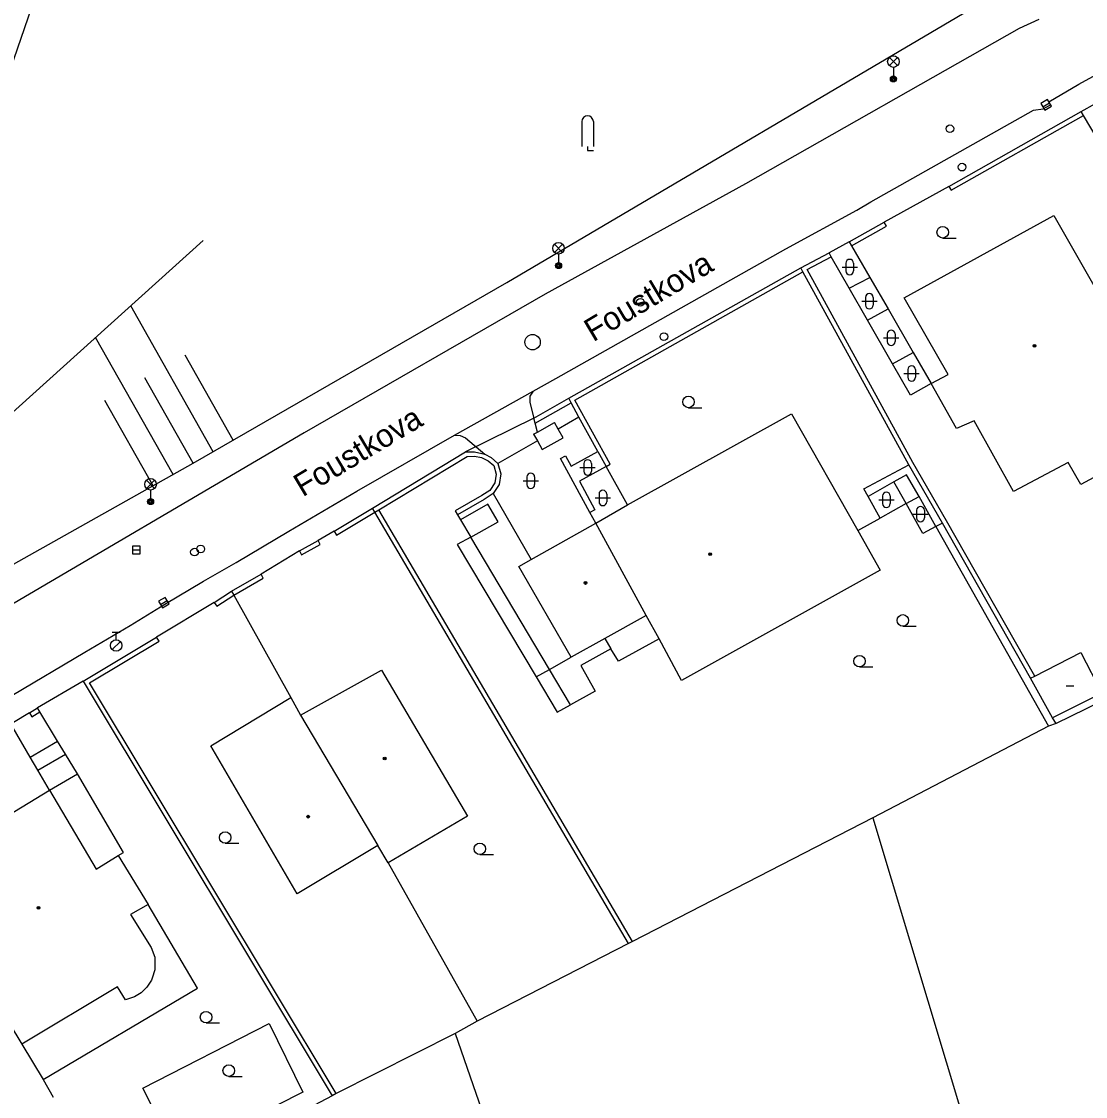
# Model space of a CAD drawing. Extents: x -600391 to -599491, y -1160176 to -1159402.
# Drawn here: x -600219.8 to -600150.5, y -1159596.6 to -1159526.6 of the extents above; entities that cross this region are included whole.
import ezdxf

# ---------------------------------------------------------------- set-up
doc = ezdxf.new("R2010")
doc.units = 0
for name, color, linetype in [('Level 1', 7, 'Continuous'), ('Level 10', 7, 'Continuous'), ('Level 11', 7, 'Continuous'), ('Level 14', 7, 'Continuous'), ('Level 15', 7, 'Continuous'), ('Level 27', 7, 'Continuous'), ('Level 28', 7, 'Continuous'), ('Level 33', 7, 'Continuous'), ('Level 36', 7, 'Continuous'), ('Level 39', 7, 'Continuous'), ('Level 49', 7, 'Continuous'), ('Level 5', 7, 'Continuous'), ('Level 50', 7, 'Continuous'), ('Level 51', 7, 'Continuous'), ('Level 52', 7, 'Continuous'), ('Level 7', 7, 'Continuous'), ('Level 8', 7, 'Continuous')]:
    doc.layers.add(name, color=color, linetype=linetype)

msp = doc.modelspace()

# ---------------------------------------------------------------- linework, layer by layer
at = {"layer": 'Level 1'}
msp.add_lwpolyline([(-600186.42, -1159552.39), (-600190.86, -1159554.59)], dxfattribs=at)
at = {"layer": 'Level 10'}
for points in [[(-600150.94, -1159530.64), (-600147, -1159528.49), (-600141.39, -1159525.33)], [(-600153.54, -1159526.42), (-600154.83, -1159527.02), (-600172.64, -1159537.12), (-600185.69, -1159544.32), (-600201.38, -1159553.34), (-600222.37, -1159565.68), (-600245.39, -1159579.49), (-600266.13, -1159591.81)], [(-600153.89, -1159532.33), (-600153.25, -1159532.24), (-600152.79, -1159531.98), (-600152.9, -1159531.78), (-600150.94, -1159530.64)], [(-600170.01, -1159541.37), (-600165.4, -1159538.84), (-600164.49, -1159538.29), (-600153.89, -1159532.33)], [(-600186.46, -1159550.62), (-600184.98, -1159549.81), (-600170.01, -1159541.37)], [(-600191.58, -1159553.5), (-600186.46, -1159550.62)], [(-600205.79, -1159561.78), (-600202.37, -1159559.75), (-600197.94, -1159557.14), (-600191.58, -1159553.5)], [(-600210.45, -1159564.51), (-600207.93, -1159563), (-600205.79, -1159561.78)], [(-600229.71, -1159575.97), (-600225.83, -1159573.65), (-600220.41, -1159570.44), (-600215.65, -1159567.63), (-600212.69, -1159565.88), (-600210.45, -1159564.51)]]:
    msp.add_lwpolyline(points, dxfattribs=at)
at = {"layer": 'Level 11'}
for points in [[(-600224.72, -1159542.41), (-600221.94, -1159533.82), (-600217.67, -1159521.43), (-600212.17, -1159512.3), (-600206.29, -1159505.06), (-600195.16, -1159493.79), (-600180.89, -1159480.5), (-600154.3, -1159461.38)], [(-600165.74, -1159541.16), (-600164.55, -1159543.22)], [(-600165.89, -1159543.93), (-600167.06, -1159541.88)], [(-600165.89, -1159543.93), (-600164.55, -1159543.22)], [(-600164.55, -1159543.22), (-600163.36, -1159545.27)], [(-600164.7, -1159546), (-600165.89, -1159543.93)], [(-600164.7, -1159546), (-600163.36, -1159545.27)], [(-600163.36, -1159545.27), (-600161.72, -1159548.12)], [(-600163.06, -1159548.86), (-600164.7, -1159546)], [(-600163.06, -1159548.86), (-600161.72, -1159548.12)], [(-600161.72, -1159548.12), (-600160.55, -1159550.14)], [(-600160.55, -1159550.14), (-600161.9, -1159550.88), (-600163.06, -1159548.86)], [(-600186.46, -1159550.62), (-600186.68, -1159550.96), (-600186.69, -1159551.37), (-600186.42, -1159552.39)], [(-600186.46, -1159550.62), (-600186.68, -1159550.96), (-600186.69, -1159551.37), (-600186.42, -1159552.39)], [(-600186.42, -1159552.39), (-600184.15, -1159551.09)], [(-600186.42, -1159552.39), (-600184.15, -1159551.09)], [(-600186.33, -1159552.72), (-600183.99, -1159551.39)], [(-600186.33, -1159552.72), (-600186.42, -1159552.39)], [(-600186.18, -1159553.29), (-600186.33, -1159552.72)], [(-600191.58, -1159553.5), (-600191.21, -1159553.51), (-600190.87, -1159553.67), (-600189.61, -1159554.73)], [(-600191.58, -1159553.5), (-600191.21, -1159553.51), (-600190.87, -1159553.67), (-600189.61, -1159554.73)], [(-600183.98, -1159555.52), (-600182.26, -1159554.56)], [(-600182.77, -1159558.53), (-600184.68, -1159555.02), (-600184.35, -1159554.84), (-600183.98, -1159555.52)], [(-600181.71, -1159555.54), (-600183.45, -1159556.5)], [(-600180.32, -1159558.04), (-600181.71, -1159555.54)], [(-600164.66, -1159557.48), (-600164.94, -1159557), (-600162.01, -1159555.43)], [(-600183.45, -1159556.5), (-600182.44, -1159558.35), (-600182.77, -1159558.53)], [(-600162.98, -1159556.53), (-600164.66, -1159557.48)], [(-600161.34, -1159557.5), (-600162.15, -1159556.07), (-600162.98, -1159556.53)], [(-600162.19, -1159557.95), (-600162.98, -1159556.53)], [(-600189.06, -1159557.3), (-600186.59, -1159561.59)], [(-600189.42, -1159557.98), (-600191.2, -1159559)], [(-600190.53, -1159560.13), (-600188.74, -1159559.13), (-600189.42, -1159557.98)], [(-600163.88, -1159558.9), (-600164.66, -1159557.48)], [(-600162.19, -1159557.95), (-600163.88, -1159558.9)], [(-600162.19, -1159557.95), (-600161.34, -1159557.5)], [(-600160.24, -1159559.45), (-600161.1, -1159559.91), (-600162.19, -1159557.95)], [(-600160.24, -1159559.45), (-600161.34, -1159557.5)], [(-600191.39, -1159558.68), (-600191.2, -1159559)], [(-600182.39, -1159559.23), (-600182.77, -1159558.53)], [(-600191.2, -1159559), (-600190.53, -1159560.13)], [(-600165.33, -1159559.71), (-600163.88, -1159558.9)], [(-600159.82, -1159559.22), (-600160.24, -1159559.45)], [(-600190.53, -1159560.13), (-600191.4, -1159560.62), (-600186.27, -1159569.24)], [(-600185.4, -1159568.75), (-600190.53, -1159560.13)], [(-600181.8, -1159566.73), (-600181.4, -1159567.4)], [(-600178.27, -1159566.77), (-600180.91, -1159568.21), (-600181.4, -1159567.4)], [(-600181.4, -1159567.4), (-600183.36, -1159568.5), (-600182.43, -1159570.16), (-600184.03, -1159571.05)], [(-600185.4, -1159568.75), (-600183.98, -1159567.96)], [(-600186.27, -1159569.24), (-600185.4, -1159568.75)], [(-600186.27, -1159569.24), (-600184.9, -1159571.54), (-600184.03, -1159571.05)], [(-600184.03, -1159571.05), (-600185.4, -1159568.75)], [(-600217.42, -1159573.42), (-600218.57, -1159571.52)], [(-600219.2, -1159574.46), (-600220.31, -1159572.56)], [(-600219.2, -1159574.46), (-600217.42, -1159573.42)], [(-600216.91, -1159574.27), (-600217.42, -1159573.42)], [(-600218.7, -1159575.32), (-600219.2, -1159574.46)], [(-600218.7, -1159575.32), (-600216.91, -1159574.27)], [(-600216.13, -1159575.56), (-600216.91, -1159574.27)], [(-600217.94, -1159576.62), (-600218.7, -1159575.32)], [(-600217.94, -1159576.62), (-600216.13, -1159575.56)], [(-600213.47, -1159580.87), (-600213.14, -1159580.67), (-600216.13, -1159575.56)], [(-600218.37, -1159595.46), (-600208.32, -1159589.52), (-600211.53, -1159584.06)]]:
    msp.add_lwpolyline(points, dxfattribs=at)
at = {"layer": 'Level 14'}
for points in [[(-600266.97, -1159590.29), (-600266.07, -1159589.95), (-600259.87, -1159586.44), (-600246.15, -1159578.35), (-600233.21, -1159570.29), (-600220.3, -1159561.9), (-600208.59, -1159555.32), (-600188.18, -1159543.56), (-600155.12, -1159524.03)], [(-600224.16, -1159555.42), (-600207.94, -1159540.82)]]:
    msp.add_lwpolyline(points, dxfattribs=at)
at = {"layer": 'Level 15'}
for points in [[(-600207.29, -1159554.57), (-600212.66, -1159545.07)], [(-600209.9, -1159556.05), (-600214.95, -1159547.13)], [(-600205.99, -1159553.82), (-600209.12, -1159548.29)], [(-600208.59, -1159555.32), (-600211.74, -1159549.76)], [(-600211.2, -1159556.79), (-600214.35, -1159551.23)]]:
    msp.add_lwpolyline(points, dxfattribs=at)
at = {"layer": 'Level 27'}
for p, q in [((-600153.287, -1159532.105), (-600152.853, -1159531.855)), ((-600212.54, -1159560.97), (-600212.04, -1159560.97)), ((-600210.725, -1159564.527), (-600210.295, -1159564.273))]:
    msp.add_line(p, q, dxfattribs=at)
for points in [[(-600153.162, -1159532.322), (-600152.728, -1159532.072), (-600152.978, -1159531.638), (-600153.412, -1159531.888)], [(-600212.54, -1159561.22), (-600212.04, -1159561.22), (-600212.04, -1159560.72), (-600212.54, -1159560.72)], [(-600210.598, -1159564.743), (-600210.167, -1159564.488), (-600210.422, -1159564.057), (-600210.853, -1159564.312)]]:
    msp.add_lwpolyline(points, close=True, dxfattribs=at)
msp.add_circle((-600186.5, -1159547.44), 0.5, dxfattribs=at)
at = {"layer": 'Level 28'}
for p, q in [((-600213.86, -1159566.315), (-600213.36, -1159566.315)), ((-600213.61, -1159566.815), (-600213.61, -1159566.315)), ((-600213.868, -1159567.462), (-600213.338, -1159566.932))]:
    msp.add_line(p, q, dxfattribs=at)
for centre, radius in [((-600159.33, -1159533.54), 0.25), ((-600158.54, -1159536.04), 0.25), ((-600179.48, -1159544.84), 0.25), ((-600177.95, -1159547.08), 0.25), ((-600208.51, -1159561.11), 0.25), ((-600208.11, -1159560.91), 0.25), ((-600213.61, -1159567.19), 0.375)]:
    msp.add_circle(centre, radius, dxfattribs=at)
at = {"layer": 'Level 33'}
for p, q in [((-600163.275, -1159529.43), (-600162.745, -1159528.9)), ((-600163.275, -1159528.9), (-600162.745, -1159529.43)), ((-600163.01, -1159529.54), (-600163.01, -1159530.29)), ((-600185.075, -1159541.59), (-600184.545, -1159541.06)), ((-600185.075, -1159541.06), (-600184.545, -1159541.59)), ((-600184.81, -1159541.7), (-600184.81, -1159542.45)), ((-600211.635, -1159556.96), (-600211.105, -1159556.43)), ((-600211.635, -1159556.43), (-600211.105, -1159556.96)), ((-600211.37, -1159557.07), (-600211.37, -1159557.82))]:
    msp.add_line(p, q, dxfattribs=at)
for centre, radius in [((-600163.01, -1159529.165), 0.375), ((-600163.01, -1159530.29), 0.2), ((-600163.01, -1159530.29), 0.145), ((-600163.01, -1159530.29), 0.0876), ((-600184.81, -1159541.325), 0.375), ((-600184.81, -1159542.45), 0.2), ((-600184.81, -1159542.45), 0.145), ((-600184.81, -1159542.45), 0.0876), ((-600211.37, -1159556.695), 0.375), ((-600211.37, -1159557.82), 0.2), ((-600211.37, -1159557.82), 0.145), ((-600211.37, -1159557.82), 0.0876)]:
    msp.add_circle(centre, radius, dxfattribs=at)
at = {"layer": 'Level 36'}
for p, q in [((-600183.295, -1159533.075), (-600183.295, -1159534.7)), ((-600182.545, -1159533.075), (-600182.545, -1159534.7)), ((-600159.8, -1159540.655), (-600158.925, -1159540.655)), ((-600166.356, -1159542.546), (-600165.356, -1159542.546)), ((-600166.106, -1159542.296), (-600166.106, -1159542.796)), ((-600165.606, -1159542.296), (-600165.606, -1159542.796)), ((-600165.076, -1159544.776), (-600164.076, -1159544.776)), ((-600164.826, -1159544.526), (-600164.826, -1159545.026)), ((-600164.326, -1159544.526), (-600164.326, -1159545.026)), ((-600163.406, -1159546.906), (-600163.406, -1159547.406)), ((-600162.906, -1159546.906), (-600162.906, -1159547.406)), ((-600163.656, -1159547.156), (-600162.656, -1159547.156)), ((-600162.326, -1159549.476), (-600161.326, -1159549.476)), ((-600162.076, -1159549.226), (-600162.076, -1159549.726)), ((-600161.576, -1159549.226), (-600161.576, -1159549.726)), ((-600176.35, -1159551.705), (-600175.475, -1159551.705)), ((-600183.416, -1159555.596), (-600182.416, -1159555.596)), ((-600183.166, -1159555.346), (-600183.166, -1159555.846)), ((-600182.666, -1159555.346), (-600182.666, -1159555.846)), ((-600187.116, -1159556.466), (-600186.116, -1159556.466)), ((-600186.866, -1159556.216), (-600186.866, -1159556.716)), ((-600186.366, -1159556.216), (-600186.366, -1159556.716)), ((-600182.176, -1159557.336), (-600182.176, -1159557.836)), ((-600181.676, -1159557.336), (-600181.676, -1159557.836)), ((-600182.426, -1159557.586), (-600181.426, -1159557.586)), ((-600163.966, -1159557.706), (-600162.966, -1159557.706)), ((-600163.716, -1159557.456), (-600163.716, -1159557.956)), ((-600163.216, -1159557.456), (-600163.216, -1159557.956)), ((-600161.746, -1159558.636), (-600160.746, -1159558.636)), ((-600161.496, -1159558.386), (-600161.496, -1159558.886)), ((-600160.996, -1159558.386), (-600160.996, -1159558.886)), ((-600162.4, -1159565.935), (-600161.525, -1159565.935)), ((-600165.22, -1159568.585), (-600164.345, -1159568.585)), ((-600206.51, -1159580.075), (-600205.635, -1159580.075)), ((-600189.93, -1159580.815), (-600189.055, -1159580.815)), ((-600207.76, -1159591.775), (-600206.885, -1159591.775)), ((-600206.28, -1159595.255), (-600205.405, -1159595.255))]:
    msp.add_line(p, q, dxfattribs=at)
msp.add_lwpolyline([(-600182.92, -1159534.7), (-600182.92, -1159534.95), (-600182.545, -1159534.95)], dxfattribs=at)
for centre in [(-600159.8, -1159540.28), (-600176.35, -1159551.33), (-600162.4, -1159565.56), (-600165.22, -1159568.21), (-600206.51, -1159579.7), (-600189.93, -1159580.44), (-600207.76, -1159591.4), (-600206.28, -1159594.88)]:
    msp.add_circle(centre, 0.375, dxfattribs=at)
for centre, radius, start, end in [((-600182.92, -1159533.075), 0.375, 0, 180), ((-600165.856, -1159542.296), 0.25, 0, 180), ((-600165.856, -1159542.796), 0.25, 180, 0), ((-600164.576, -1159544.526), 0.25, 0, 180), ((-600164.576, -1159545.026), 0.25, 180, 0), ((-600163.156, -1159546.906), 0.25, 0, 180), ((-600163.156, -1159547.406), 0.25, 180, 0), ((-600161.826, -1159549.226), 0.25, 0, 180), ((-600161.826, -1159549.726), 0.25, 180, 0), ((-600182.916, -1159555.346), 0.25, 0, 180), ((-600186.616, -1159556.216), 0.25, 0, 180), ((-600182.916, -1159555.846), 0.25, 180, 0), ((-600186.616, -1159556.716), 0.25, 180, 0), ((-600181.926, -1159557.336), 0.25, 0, 180), ((-600163.466, -1159557.456), 0.25, 0, 180), ((-600181.926, -1159557.836), 0.25, 180, 0), ((-600163.466, -1159557.956), 0.25, 180, 0), ((-600161.246, -1159558.386), 0.25, 0, 180), ((-600161.246, -1159558.886), 0.25, 180, 0)]:
    msp.add_arc(centre, radius, start, end, dxfattribs=at)
at = {"layer": 'Level 39'}
msp.add_line((-600151.77, -1159569.81), (-600151.27, -1159569.81), dxfattribs=at)
for centre, radius in [((-600153.83, -1159547.67), 0.09), ((-600153.83, -1159547.67), 0.0398), ((-600174.94, -1159561.24), 0.09), ((-600174.94, -1159561.24), 0.0398), ((-600183.06, -1159563.12), 0.09), ((-600183.06, -1159563.12), 0.0398), ((-600196.13, -1159574.55), 0.09), ((-600196.13, -1159574.55), 0.0398), ((-600201.11, -1159578.34), 0.09), ((-600201.11, -1159578.34), 0.0398), ((-600218.66, -1159584.28), 0.09), ((-600218.66, -1159584.28), 0.0398)]:
    msp.add_circle(centre, radius, dxfattribs=at)
at = {"layer": 'Level 5'}
for points in [[(-600162.31, -1159544.55), (-600152.57, -1159539.2)], [(-600152.57, -1159539.2), (-600145.34, -1159551.85)], [(-600159.45, -1159549.54), (-600162.31, -1159544.55)], [(-600160.55, -1159550.14), (-600159.45, -1159549.54)], [(-600158.9, -1159553.07), (-600160.55, -1159550.14)], [(-600180.32, -1159558.04), (-600169.65, -1159552.1)], [(-600169.65, -1159552.1), (-600165.33, -1159559.71)], [(-600157.76, -1159552.56), (-600158.9, -1159553.07)], [(-600155.19, -1159557.17), (-600157.76, -1159552.56)], [(-600151.64, -1159555.28), (-600155.19, -1159557.17)], [(-600150.8, -1159556.7), (-600151.64, -1159555.28)], [(-600147.62, -1159555), (-600150.8, -1159556.7)], [(-600182.39, -1159559.23), (-600180.32, -1159558.04)], [(-600187.39, -1159562.04), (-600186.59, -1159561.59), (-600182.39, -1159559.23)], [(-600179.11, -1159565.23), (-600182.39, -1159559.23)], [(-600165.33, -1159559.71), (-600163.87, -1159562.29)], [(-600183.98, -1159567.96), (-600187.39, -1159562.04)], [(-600163.87, -1159562.29), (-600176.8, -1159569.47)], [(-600179.11, -1159565.23), (-600181.8, -1159566.73)], [(-600178.27, -1159566.77), (-600179.11, -1159565.23)], [(-600181.8, -1159566.73), (-600183.98, -1159567.96)], [(-600176.8, -1159569.47), (-600178.27, -1159566.77)], [(-600201.6, -1159571.73), (-600196.34, -1159568.79)], [(-600196.34, -1159568.79), (-600190.74, -1159578.3)], [(-600207.44, -1159573.72), (-600202.24, -1159570.59)], [(-600202.24, -1159570.59), (-600201.6, -1159571.73)], [(-600201.6, -1159571.73), (-600196.57, -1159580.22)], [(-600201.82, -1159583.37), (-600207.44, -1159573.72)], [(-600223.41, -1159579.93), (-600217.94, -1159576.62)], [(-600217.94, -1159576.62), (-600214.92, -1159581.75)], [(-600190.74, -1159578.3), (-600195.91, -1159581.35)], [(-600196.57, -1159580.22), (-600201.82, -1159583.37)], [(-600195.91, -1159581.35), (-600196.57, -1159580.22)], [(-600214.92, -1159581.75), (-600213.47, -1159580.87)], [(-600213.47, -1159580.87), (-600211.53, -1159584.06)], [(-600226.56, -1159581.89), (-600219.75, -1159593.15)], [(-600211.53, -1159584.06), (-600212.68, -1159584.71)], [(-600212.68, -1159584.71), (-600211.34, -1159586.87)], [(-600211.34, -1159586.87), (-600211.09, -1159587.49)], [(-600211.09, -1159587.49), (-600211.09, -1159588.31)], [(-600211.26, -1159588.86), (-600211.32, -1159588.99)], [(-600211.09, -1159588.31), (-600211.26, -1159588.86)], [(-600213.53, -1159589.42), (-600219.75, -1159593.15)], [(-600213, -1159590.28), (-600213.53, -1159589.42)], [(-600211.62, -1159589.45), (-600211.99, -1159589.82)], [(-600211.32, -1159588.99), (-600211.62, -1159589.45)], [(-600212.41, -1159590.07), (-600213, -1159590.28)], [(-600211.99, -1159589.82), (-600212.41, -1159590.07)], [(-600219.75, -1159593.15), (-600218.37, -1159595.46)], [(-600218.37, -1159595.46), (-600217.72, -1159596.61)]]:
    msp.add_lwpolyline(points, dxfattribs=at)
at = {"layer": 'Level 51'}
for points in [[(-600160.24, -1159559.45), (-600152.92, -1159572.45)], [(-600143.71, -1159568.02), (-600152.42, -1159572.28)], [(-600152.42, -1159572.28), (-600152.65, -1159571.9)], [(-600152.92, -1159572.45), (-600164.35, -1159578.41)], [(-600152.42, -1159572.28), (-600152.92, -1159572.45)], [(-600164.35, -1159578.41), (-600179.99, -1159586.46)], [(-600164.35, -1159578.41), (-600154.8, -1159610.19)], [(-600195.91, -1159581.35), (-600190.1, -1159591.66)], [(-600180.26, -1159586.6), (-600190.1, -1159591.66)], [(-600179.99, -1159586.46), (-600180.26, -1159586.6)], [(-600190.1, -1159591.66), (-600191.54, -1159592.46)], [(-600211.88, -1159596.03), (-600203.66, -1159591.81)], [(-600203.66, -1159591.81), (-600201.46, -1159596.29)], [(-600191.54, -1159592.46), (-600199.28, -1159596.38)], [(-600191.54, -1159592.46), (-600187.71, -1159603.56), (-600185.09, -1159611.18), (-600184.49, -1159612.91)], [(-600199.55, -1159596.52), (-600213.4, -1159603.83)], [(-600209.64, -1159600.42), (-600211.88, -1159596.03)], [(-600201.46, -1159596.29), (-600209.64, -1159600.42)], [(-600199.28, -1159596.38), (-600199.55, -1159596.52)]]:
    msp.add_lwpolyline(points, dxfattribs=at)
at = {"layer": 'Level 52'}
for points in [[(-600153.81, -1159569.19), (-600150.8, -1159567.66)], [(-600150.8, -1159567.66), (-600149.44, -1159570.3)], [(-600154.08, -1159569.33), (-600153.81, -1159569.19)], [(-600152.65, -1159571.9), (-600154.08, -1159569.33)], [(-600149.44, -1159570.3), (-600152.65, -1159571.9)]]:
    msp.add_lwpolyline(points, dxfattribs=at)
at = {"layer": 'Level 7'}
for points in [[(-600150.79, -1159532.42), (-600149.85, -1159531.9)], [(-600150.79, -1159532.42), (-600149.85, -1159531.9)], [(-600159.41, -1159537.29), (-600150.79, -1159532.42)], [(-600159.41, -1159537.29), (-600150.79, -1159532.42)], [(-600159.26, -1159537.55), (-600150.64, -1159532.68)], [(-600150.64, -1159532.68), (-600150.79, -1159532.42)], [(-600132.7, -1159562.82), (-600132.93, -1159562.44), (-600150.64, -1159532.68)], [(-600159.41, -1159537.29), (-600159.26, -1159537.55)], [(-600165.88, -1159540.9), (-600163.61, -1159539.62)], [(-600165.74, -1159541.16), (-600163.46, -1159539.88)], [(-600163.46, -1159539.88), (-600163.61, -1159539.62)], [(-600165.88, -1159540.9), (-600165.74, -1159541.16)], [(-600169.04, -1159542.59), (-600167.2, -1159541.62)], [(-600168.63, -1159542.71), (-600167.06, -1159541.88)], [(-600167.06, -1159541.88), (-600167.2, -1159541.62)], [(-600184.15, -1159551.09), (-600169.04, -1159542.59)], [(-600184.15, -1159551.09), (-600169.04, -1159542.59)], [(-600168.9, -1159542.85), (-600169.04, -1159542.59)], [(-600153.81, -1159569.19), (-600159.56, -1159559.07), (-600161.75, -1159555.28), (-600168.63, -1159542.71)], [(-600183.74, -1159551.21), (-600168.9, -1159542.85)], [(-600162.01, -1159555.43), (-600168.9, -1159542.85)], [(-600183.99, -1159551.39), (-600184.15, -1159551.09)], [(-600183.99, -1159551.39), (-600184.15, -1159551.09)], [(-600183.48, -1159552.32), (-600183.99, -1159551.39)], [(-600181.46, -1159555.39), (-600183.74, -1159551.21)], [(-600182.26, -1159554.56), (-600183.48, -1159552.32)], [(-600186.18, -1159553.29), (-600185.08, -1159552.67)], [(-600184.84, -1159553.1), (-600185.08, -1159552.67)], [(-600184.52, -1159553.67), (-600184.84, -1159553.1)], [(-600186.43, -1159553.43), (-600186.18, -1159553.29)], [(-600186.43, -1159553.43), (-600186.18, -1159553.87)], [(-600186.18, -1159553.87), (-600185.87, -1159554.43)], [(-600185.87, -1159554.43), (-600184.52, -1159553.67)], [(-600196.93, -1159558.25), (-600190.86, -1159554.59)], [(-600190.86, -1159554.59), (-600190.28, -1159554.57), (-600189.61, -1159554.73)], [(-600182.26, -1159554.56), (-600181.71, -1159555.54)], [(-600196.52, -1159558.36), (-600190.76, -1159554.88)], [(-600190.76, -1159554.88), (-600190.28, -1159554.86), (-600189.82, -1159554.96), (-600189.39, -1159555.17), (-600189.03, -1159555.48), (-600188.87, -1159556.03), (-600188.96, -1159556.61), (-600189.28, -1159557.09), (-600189.8, -1159557.42)], [(-600189.61, -1159554.73), (-600189.19, -1159554.96), (-600188.76, -1159555.34)], [(-600188.76, -1159555.34), (-600188.57, -1159556.02), (-600188.68, -1159556.71), (-600189.06, -1159557.3), (-600189.65, -1159557.68)], [(-600181.71, -1159555.54), (-600181.46, -1159555.39)], [(-600159.82, -1159559.22), (-600162.01, -1159555.43)], [(-600189.8, -1159557.42), (-600191.54, -1159558.42)], [(-600189.65, -1159557.68), (-600191.39, -1159558.68)], [(-600199.41, -1159559.75), (-600196.93, -1159558.25)], [(-600199.26, -1159560.01), (-600196.78, -1159558.51)], [(-600196.78, -1159558.51), (-600196.93, -1159558.25)], [(-600180.26, -1159586.6), (-600196.78, -1159558.51)], [(-600196.78, -1159558.51), (-600196.77, -1159558.51)], [(-600196.77, -1159558.51), (-600196.52, -1159558.36)], [(-600179.99, -1159586.46), (-600196.52, -1159558.36)], [(-600191.54, -1159558.42), (-600191.39, -1159558.68)], [(-600154.08, -1159569.33), (-600159.82, -1159559.22)], [(-600199.41, -1159559.75), (-600199.26, -1159560.01)], [(-600201.68, -1159561.02), (-600200.47, -1159560.36)], [(-600201.68, -1159561.02), (-600200.47, -1159560.36)], [(-600201.54, -1159561.28), (-600200.32, -1159560.62)], [(-600200.32, -1159560.62), (-600200.47, -1159560.36)], [(-600201.68, -1159561.02), (-600201.54, -1159561.28)], [(-600201.68, -1159561.02), (-600201.54, -1159561.28)], [(-600206.11, -1159563.65), (-600204.18, -1159562.55)], [(-600205.96, -1159563.91), (-600204.03, -1159562.81)], [(-600204.03, -1159562.81), (-600204.18, -1159562.55)], [(-600204.03, -1159562.81), (-600204.18, -1159562.55)], [(-600207.22, -1159564.39), (-600206.11, -1159563.65)], [(-600206.11, -1159563.65), (-600205.96, -1159563.91)], [(-600206.11, -1159563.65), (-600205.96, -1159563.91)], [(-600207.22, -1159564.39), (-600207.05, -1159564.64)], [(-600207.22, -1159564.39), (-600207.05, -1159564.64)], [(-600207.05, -1159564.64), (-600205.96, -1159563.91)], [(-600205.96, -1159563.91), (-600202.24, -1159570.59)], [(-600215.76, -1159569.52), (-600210.98, -1159566.65)], [(-600215.35, -1159569.62), (-600210.82, -1159566.91)], [(-600210.82, -1159566.91), (-600210.98, -1159566.65)], [(-600210.82, -1159566.91), (-600210.98, -1159566.65)], [(-600215.76, -1159569.52), (-600199.55, -1159596.52)], [(-600215.76, -1159569.52), (-600199.55, -1159596.52)], [(-600199.28, -1159596.38), (-600215.35, -1159569.62)], [(-600219.26, -1159571.58), (-600218.73, -1159571.26)], [(-600218.57, -1159571.52), (-600218.73, -1159571.26)], [(-600218.57, -1159571.52), (-600218.73, -1159571.26)], [(-600219.26, -1159571.58), (-600219.1, -1159571.84)], [(-600219.26, -1159571.58), (-600219.1, -1159571.84)], [(-600219.1, -1159571.84), (-600218.57, -1159571.52)]]:
    msp.add_lwpolyline(points, dxfattribs=at)
at = {"layer": 'Level 8'}
for points in [[(-600159.41, -1159537.29), (-600163.61, -1159539.62)], [(-600165.88, -1159540.9), (-600167.2, -1159541.62)], [(-600183.48, -1159552.32), (-600184.84, -1159553.1)], [(-600186.18, -1159553.87), (-600188.76, -1159555.34)], [(-600199.41, -1159559.75), (-600200.47, -1159560.36)], [(-600201.68, -1159561.02), (-600204.18, -1159562.55)], [(-600207.22, -1159564.39), (-600210.98, -1159566.65)], [(-600215.76, -1159569.52), (-600218.73, -1159571.26)], [(-600219.26, -1159571.58), (-600220.29, -1159572.2)]]:
    msp.add_lwpolyline(points, dxfattribs=at)

# ---------------------------------------------------------------- texts
at = {"layer": 'Level 49'}
msp.add_text('Foustkova', height=1.5, rotation=30.82, dxfattribs=at).set_placement((-600201.47, -1159557.55))
at = {"layer": 'Level 50'}
msp.add_text('Foustkova', height=1.5, rotation=30.72172, dxfattribs=at).set_placement((-600182.559, -1159547.452))

doc.saveas('drawing.dxf')
